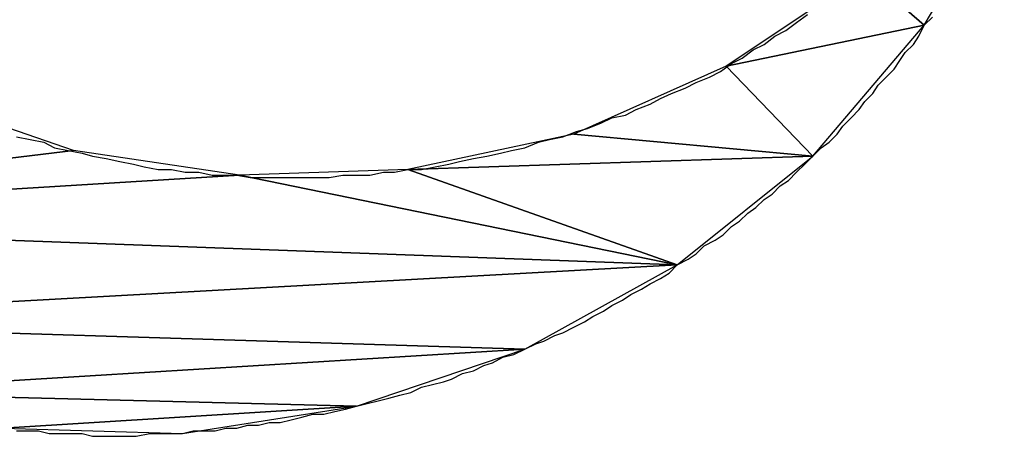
# Model space of a CAD drawing. Extents: x -495905 to -478420, y -1113297 to -1107716.
# Drawn here: x -489115.829 to -489112.212, y -1110694.486 to -1110692.969 of the extents above; entities that cross this region are included whole.
import ezdxf

# ---------------------------------------------------------------- set-up
doc = ezdxf.new("R2010")
doc.units = 0
doc.layers.add('legenda', color=7, linetype='Continuous')

msp = doc.modelspace()

# ---------------------------------------------------------------- linework, layer by layer
at = {"layer": 'legenda'}
for points in [[(-489112.2115, -1110692.4534), (-489112.7459, -1110692.8002), (-489112.5287, -1110692.9888)], [(-489112.2115, -1110692.4534), (-489112.7459, -1110692.8002), (-489112.5287, -1110692.9888)], [(-489112.7459, -1110692.8002), (-489113.2519, -1110693.1378), (-489112.5287, -1110692.9888)], [(-489112.7459, -1110692.8002), (-489113.2519, -1110693.1378), (-489112.5287, -1110692.9888)], [(-489112.5287, -1110692.9888), (-489113.2519, -1110693.1378), (-489112.9347, -1110693.4652)], [(-489112.5287, -1110692.9888), (-489113.2519, -1110693.1378), (-489112.9347, -1110693.4652)], [(-489113.2519, -1110693.1378), (-489113.8077, -1110693.3856), (-489112.9347, -1110693.4652)], [(-489113.2519, -1110693.1378), (-489113.8077, -1110693.3856), (-489112.9347, -1110693.4652)], [(-489116.2079, -1110693.2468), (-489117.7643, -1110693.7028), (-489115.6325, -1110693.4448)], [(-489116.2079, -1110693.2468), (-489117.7643, -1110693.7028), (-489115.6325, -1110693.4448)], [(-489113.8077, -1110693.3856), (-489114.4127, -1110693.5142), (-489112.9347, -1110693.4652)], [(-489113.8077, -1110693.3856), (-489114.4127, -1110693.5142), (-489112.9347, -1110693.4652)], [(-489115.6325, -1110693.4448), (-489117.7643, -1110693.7028), (-489115.0267, -1110693.5346)], [(-489115.6325, -1110693.4448), (-489117.7643, -1110693.7028), (-489115.0267, -1110693.5346)], [(-489112.9347, -1110693.4652), (-489114.4127, -1110693.5142), (-489113.4303, -1110693.862)], [(-489112.9347, -1110693.4652), (-489114.4127, -1110693.5142), (-489113.4303, -1110693.862)], [(-489114.4127, -1110693.5142), (-489115.0267, -1110693.5346), (-489113.4303, -1110693.862)], [(-489114.4127, -1110693.5142), (-489115.0267, -1110693.5346), (-489113.4303, -1110693.862)], [(-489115.0267, -1110693.5346), (-489117.7643, -1110693.7028), (-489113.4303, -1110693.862)], [(-489115.0267, -1110693.5346), (-489117.7643, -1110693.7028), (-489113.4303, -1110693.862)], [(-489117.7643, -1110693.7028), (-489117.1993, -1110694.07), (-489113.4303, -1110693.862)], [(-489117.7643, -1110693.7028), (-489117.1993, -1110694.07), (-489113.4303, -1110693.862)], [(-489113.4303, -1110693.862), (-489117.1993, -1110694.07), (-489113.9863, -1110694.169)], [(-489113.4303, -1110693.862), (-489117.1993, -1110694.07), (-489113.9863, -1110694.169)], [(-489117.1993, -1110694.07), (-489116.5649, -1110694.327), (-489113.9863, -1110694.169)], [(-489117.1993, -1110694.07), (-489116.5649, -1110694.327), (-489113.9863, -1110694.169)], [(-489113.9863, -1110694.169), (-489116.5649, -1110694.327), (-489114.6003, -1110694.377)], [(-489113.9863, -1110694.169), (-489116.5649, -1110694.327), (-489114.6003, -1110694.377)], [(-489116.5649, -1110694.327), (-489115.8895, -1110694.4566), (-489114.6003, -1110694.377)], [(-489116.5649, -1110694.327), (-489115.8895, -1110694.4566), (-489114.6003, -1110694.377)], [(-489114.6003, -1110694.377), (-489115.8895, -1110694.4566), (-489115.2357, -1110694.476)], [(-489114.6003, -1110694.377), (-489115.8895, -1110694.4566), (-489115.2357, -1110694.476)]]:
    msp.add_lwpolyline(points, close=True, dxfattribs=at)
for points in [[(-489115.8407, -1110693.3958), (-489115.7907, -1110693.405), (-489115.7407, -1110693.4152), (-489115.7019, -1110693.4356), (-489115.6519, -1110693.4448), (-489115.6019, -1110693.455), (-489115.5631, -1110693.4652), (-489115.5133, -1110693.4744), (-489115.4633, -1110693.4846), (-489115.4143, -1110693.4948), (-489115.3745, -1110693.505), (-489115.3245, -1110693.5142), (-489115.2755, -1110693.5142), (-489115.2255, -1110693.5244), (-489115.1755, -1110693.5244), (-489115.1267, -1110693.5346), (-489115.0869, -1110693.5346), (-489115.0369, -1110693.5346), (-489114.9879, -1110693.5438), (-489114.9379, -1110693.5438), (-489114.8879, -1110693.5438), (-489114.8389, -1110693.5438), (-489114.7889, -1110693.5438), (-489114.7493, -1110693.5438), (-489114.7003, -1110693.5438), (-489114.6503, -1110693.5346), (-489114.6003, -1110693.5346), (-489114.5513, -1110693.5346), (-489114.5013, -1110693.5244), (-489114.4615, -1110693.5244), (-489114.4127, -1110693.5142), (-489114.3627, -1110693.5142), (-489114.3137, -1110693.505), (-489114.2637, -1110693.4948), (-489114.2239, -1110693.4846), (-489114.1739, -1110693.4744), (-489114.1249, -1110693.4652), (-489114.0749, -1110693.455), (-489114.0353, -1110693.4448), (-489113.9863, -1110693.4356), (-489113.9363, -1110693.4152), (-489113.8965, -1110693.405), (-489113.8475, -1110693.3958), (-489113.7975, -1110693.3754), (-489113.7577, -1110693.3652), (-489113.7089, -1110693.3458), (-489113.6691, -1110693.3264), (-489113.6191, -1110693.3162), (-489113.5793, -1110693.2958), (-489113.5293, -1110693.2764), (-489113.4905, -1110693.256), (-489113.4507, -1110693.2368), (-489113.4007, -1110693.2174), (-489113.3609, -1110693.197), (-489113.3121, -1110693.1776), (-489113.2723, -1110693.1572), (-489113.2325, -1110693.1276), (-489113.1927, -1110693.1082), (-489113.1529, -1110693.0786), (-489113.1131, -1110693.0582), (-489113.0733, -1110693.0286), (-489113.0335, -1110693.0082), (-489112.9949, -1110692.9786), (-489112.9551, -1110692.949)], [(-489115.8407, -1110693.3958), (-489115.7907, -1110693.405), (-489115.7407, -1110693.4152), (-489115.7019, -1110693.4356), (-489115.6519, -1110693.4448), (-489115.6019, -1110693.455), (-489115.5631, -1110693.4652), (-489115.5133, -1110693.4744), (-489115.4633, -1110693.4846), (-489115.4143, -1110693.4948), (-489115.3745, -1110693.505), (-489115.3245, -1110693.5142), (-489115.2755, -1110693.5142), (-489115.2255, -1110693.5244), (-489115.1755, -1110693.5244), (-489115.1267, -1110693.5346), (-489115.0869, -1110693.5346), (-489115.0369, -1110693.5346), (-489114.9879, -1110693.5438), (-489114.9379, -1110693.5438), (-489114.8879, -1110693.5438), (-489114.8389, -1110693.5438), (-489114.7889, -1110693.5438), (-489114.7493, -1110693.5438), (-489114.7003, -1110693.5438), (-489114.6503, -1110693.5346), (-489114.6003, -1110693.5346), (-489114.5513, -1110693.5346), (-489114.5013, -1110693.5244), (-489114.4615, -1110693.5244), (-489114.4127, -1110693.5142), (-489114.3627, -1110693.5142), (-489114.3137, -1110693.505), (-489114.2637, -1110693.4948), (-489114.2239, -1110693.4846), (-489114.1739, -1110693.4744), (-489114.1249, -1110693.4652), (-489114.0749, -1110693.455), (-489114.0353, -1110693.4448), (-489113.9863, -1110693.4356), (-489113.9363, -1110693.4152), (-489113.8965, -1110693.405), (-489113.8475, -1110693.3958), (-489113.7975, -1110693.3754), (-489113.7577, -1110693.3652), (-489113.7089, -1110693.3458), (-489113.6691, -1110693.3264), (-489113.6191, -1110693.3162), (-489113.5793, -1110693.2958), (-489113.5293, -1110693.2764), (-489113.4905, -1110693.256), (-489113.4507, -1110693.2368), (-489113.4007, -1110693.2174), (-489113.3609, -1110693.197), (-489113.3121, -1110693.1776), (-489113.2723, -1110693.1572), (-489113.2325, -1110693.1276), (-489113.1927, -1110693.1082), (-489113.1529, -1110693.0786), (-489113.1131, -1110693.0582), (-489113.0733, -1110693.0286), (-489113.0335, -1110693.0082), (-489112.9949, -1110692.9786), (-489112.9551, -1110692.949)], [(-489115.8407, -1110694.4668), (-489115.8009, -1110694.4668), (-489115.7611, -1110694.4668), (-489115.7213, -1110694.476), (-489115.6815, -1110694.476), (-489115.6417, -1110694.476), (-489115.6019, -1110694.476), (-489115.5631, -1110694.4862), (-489115.5233, -1110694.4862), (-489115.4837, -1110694.4862), (-489115.4439, -1110694.4862), (-489115.4041, -1110694.4862), (-489115.3541, -1110694.476), (-489115.3143, -1110694.476), (-489115.2755, -1110694.476), (-489115.2357, -1110694.476), (-489115.1959, -1110694.4668), (-489115.1561, -1110694.4668), (-489115.1165, -1110694.4668), (-489115.0767, -1110694.4566), (-489115.0369, -1110694.4566), (-489114.9971, -1110694.4464), (-489114.9573, -1110694.4464), (-489114.9185, -1110694.4362), (-489114.8787, -1110694.4362), (-489114.8389, -1110694.427), (-489114.7993, -1110694.4168), (-489114.7595, -1110694.4066), (-489114.7197, -1110694.4066), (-489114.6799, -1110694.3964), (-489114.6401, -1110694.3872), (-489114.6003, -1110694.377), (-489114.5615, -1110694.3668), (-489114.5217, -1110694.3576), (-489114.4819, -1110694.3474), (-489114.4421, -1110694.3372), (-489114.4025, -1110694.327), (-489114.3627, -1110694.3076), (-489114.3229, -1110694.2976), (-489114.2831, -1110694.2884), (-489114.2535, -1110694.2782), (-489114.2137, -1110694.2578), (-489114.1739, -1110694.2486), (-489114.1351, -1110694.2282), (-489114.1045, -1110694.219), (-489114.0659, -1110694.1986), (-489114.0261, -1110694.1884), (-489113.9863, -1110694.169), (-489113.9465, -1110694.1496), (-489113.9169, -1110694.1394), (-489113.8771, -1110694.119), (-489113.8475, -1110694.1098), (-489113.8077, -1110694.0894), (-489113.7679, -1110694.07), (-489113.7385, -1110694.0496), (-489113.6987, -1110694.0302), (-489113.6691, -1110694.0098), (-489113.6293, -1110693.9904), (-489113.5997, -1110693.97), (-489113.5599, -1110693.9508), (-489113.5293, -1110693.9314), (-489113.4905, -1110693.911), (-489113.4599, -1110693.8916), (-489113.4303, -1110693.862), (-489113.3905, -1110693.8416), (-489113.3609, -1110693.8222), (-489113.3315, -1110693.7926), (-489113.2917, -1110693.7722), (-489113.2621, -1110693.7528), (-489113.2325, -1110693.7222), (-489113.2029, -1110693.7028), (-489113.1723, -1110693.6732), (-489113.1427, -1110693.6528), (-489113.1131, -1110693.6232), (-489113.0835, -1110693.604), (-489113.0539, -1110693.5744), (-489113.0245, -1110693.554), (-489112.9949, -1110693.5244), (-489112.9643, -1110693.4948), (-489112.9347, -1110693.4652), (-489112.9051, -1110693.4356), (-489112.8755, -1110693.4152), (-489112.8459, -1110693.3856), (-489112.8255, -1110693.356), (-489112.7959, -1110693.3264), (-489112.7663, -1110693.2958), (-489112.7459, -1110693.2662), (-489112.7163, -1110693.2368), (-489112.6969, -1110693.2072), (-489112.6673, -1110693.1776), (-489112.6379, -1110693.148), (-489112.6175, -1110693.1174), (-489112.5981, -1110693.0878), (-489112.5685, -1110693.0582), (-489112.5481, -1110693.0286), (-489112.5287, -1110692.9888), (-489112.4981, -1110692.9592)], [(-489115.8407, -1110694.4668), (-489115.8009, -1110694.4668), (-489115.7611, -1110694.4668), (-489115.7213, -1110694.476), (-489115.6815, -1110694.476), (-489115.6417, -1110694.476), (-489115.6019, -1110694.476), (-489115.5631, -1110694.4862), (-489115.5233, -1110694.4862), (-489115.4837, -1110694.4862), (-489115.4439, -1110694.4862), (-489115.4041, -1110694.4862), (-489115.3541, -1110694.476), (-489115.3143, -1110694.476), (-489115.2755, -1110694.476), (-489115.2357, -1110694.476), (-489115.1959, -1110694.4668), (-489115.1561, -1110694.4668), (-489115.1165, -1110694.4668), (-489115.0767, -1110694.4566), (-489115.0369, -1110694.4566), (-489114.9971, -1110694.4464), (-489114.9573, -1110694.4464), (-489114.9185, -1110694.4362), (-489114.8787, -1110694.4362), (-489114.8389, -1110694.427), (-489114.7993, -1110694.4168), (-489114.7595, -1110694.4066), (-489114.7197, -1110694.4066), (-489114.6799, -1110694.3964), (-489114.6401, -1110694.3872), (-489114.6003, -1110694.377), (-489114.5615, -1110694.3668), (-489114.5217, -1110694.3576), (-489114.4819, -1110694.3474), (-489114.4421, -1110694.3372), (-489114.4025, -1110694.327), (-489114.3627, -1110694.3076), (-489114.3229, -1110694.2976), (-489114.2831, -1110694.2884), (-489114.2535, -1110694.2782), (-489114.2137, -1110694.2578), (-489114.1739, -1110694.2486), (-489114.1351, -1110694.2282), (-489114.1045, -1110694.219), (-489114.0659, -1110694.1986), (-489114.0261, -1110694.1884), (-489113.9863, -1110694.169), (-489113.9465, -1110694.1496), (-489113.9169, -1110694.1394), (-489113.8771, -1110694.119), (-489113.8475, -1110694.1098), (-489113.8077, -1110694.0894), (-489113.7679, -1110694.07), (-489113.7385, -1110694.0496), (-489113.6987, -1110694.0302), (-489113.6691, -1110694.0098), (-489113.6293, -1110693.9904), (-489113.5997, -1110693.97), (-489113.5599, -1110693.9508), (-489113.5293, -1110693.9314), (-489113.4905, -1110693.911), (-489113.4599, -1110693.8916), (-489113.4303, -1110693.862), (-489113.3905, -1110693.8416), (-489113.3609, -1110693.8222), (-489113.3315, -1110693.7926), (-489113.2917, -1110693.7722), (-489113.2621, -1110693.7528), (-489113.2325, -1110693.7222), (-489113.2029, -1110693.7028), (-489113.1723, -1110693.6732), (-489113.1427, -1110693.6528), (-489113.1131, -1110693.6232), (-489113.0835, -1110693.604), (-489113.0539, -1110693.5744), (-489113.0245, -1110693.554), (-489112.9949, -1110693.5244), (-489112.9643, -1110693.4948), (-489112.9347, -1110693.4652), (-489112.9051, -1110693.4356), (-489112.8755, -1110693.4152), (-489112.8459, -1110693.3856), (-489112.8255, -1110693.356), (-489112.7959, -1110693.3264), (-489112.7663, -1110693.2958), (-489112.7459, -1110693.2662), (-489112.7163, -1110693.2368), (-489112.6969, -1110693.2072), (-489112.6673, -1110693.1776), (-489112.6379, -1110693.148), (-489112.6175, -1110693.1174), (-489112.5981, -1110693.0878), (-489112.5685, -1110693.0582), (-489112.5481, -1110693.0286), (-489112.5287, -1110692.9888), (-489112.4981, -1110692.9592)]]:
    msp.add_lwpolyline(points, dxfattribs=at)

doc.saveas('drawing.dxf')
